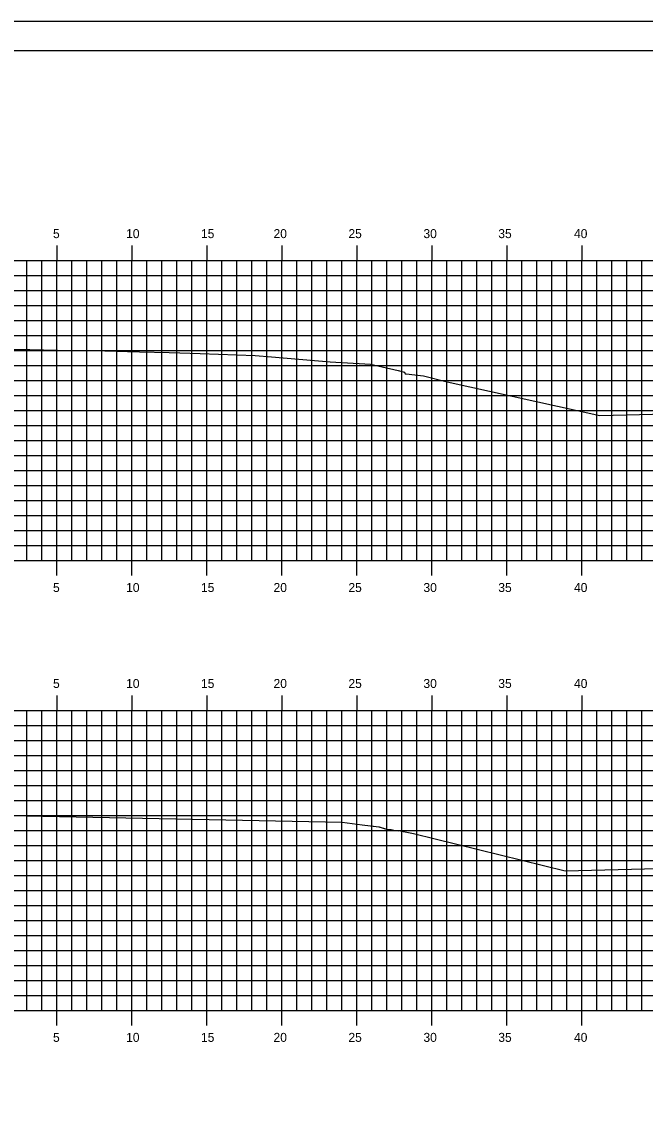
# Model space of a CAD drawing. Extents: x 1168600 to 1177589, y 610178 to 611246.
# Drawn here: x 1171639.9 to 1171681.5, y 610938.6 to 611010.5 of the extents above; entities that cross this region are included whole.
import ezdxf

# ---------------------------------------------------------------- set-up
doc = ezdxf.new("R2010")
doc.units = 0
for name, color, linetype in [('_Construction', 7, 'Continuous'), ('_Station Equation', 7, 'Continuous'), ('H_V ANNOTATION', 7, 'Continuous'), ('MAJOR', 7, 'Continuous'), ('MINOR', 7, 'Continuous')]:
    doc.layers.add(name, color=color, linetype=linetype)

msp = doc.modelspace()

# ---------------------------------------------------------------- linework, layer by layer
at = {"layer": '_Construction'}
msp.add_line((1171722.289, 611008.596), (1171562.289, 611008.596), dxfattribs=at)
msp.add_lwpolyline([(1171554.195, 610900.537), (1171724.195, 610900.537), (1171724.195, 611010.537), (1171554.195, 611010.537)], close=True, dxfattribs=at)
at = {"layer": '_Station Equation'}
for points in [[(1171637.579, 610988.718), (1171640.489, 610988.667), (1171642.337, 610988.632), (1171645.496, 610988.572), (1171647.014, 610988.54), (1171647.814, 610988.523), (1171649.776, 610988.467), (1171650.503, 610988.446), (1171651.852, 610988.397), (1171655.509, 610988.267), (1171656.61, 610988.178), (1171660.516, 610987.853), (1171662.824, 610987.715), (1171663.208, 610987.691), (1171665.052, 610987.263), (1171665.478, 610987.162), (1171665.519, 610987.044), (1171665.594, 610987.046), (1171666.746, 610986.903), (1171668.316, 610986.518), (1171678.504, 610984.276), (1171682.908, 610984.387), (1171707.289, 610984.525)], [(1171637.58, 610988.718), (1171640.489, 610988.667), (1171642.338, 610988.631), (1171645.496, 610988.572), (1171647.013, 610988.54), (1171647.814, 610988.523), (1171649.775, 610988.467), (1171650.503, 610988.446), (1171651.853, 610988.397), (1171655.509, 610988.267), (1171656.611, 610988.178), (1171660.516, 610987.853), (1171662.823, 610987.715), (1171663.208, 610987.691), (1171665.051, 610987.263), (1171665.478, 610987.162), (1171665.519, 610987.044), (1171665.594, 610987.046), (1171666.746, 610986.903), (1171668.316, 610986.518), (1171678.504, 610984.276), (1171682.909, 610984.387), (1171707.289, 610984.525)], [(1171631.566, 610957.738), (1171641.352, 610957.54), (1171661.317, 610957.138), (1171662.659, 610956.972), (1171663.774, 610956.834), (1171664.283, 610956.684), (1171664.575, 610956.657), (1171664.763, 610956.615), (1171664.896, 610956.599), (1171664.993, 610956.591), (1171665.069, 610956.577), (1171665.128, 610956.586), (1171665.284, 610956.557), (1171665.624, 610956.488), (1171666.069, 610956.389), (1171676.183, 610953.897), (1171704.428, 610954.607), (1171707.289, 610954.672)], [(1171631.575, 610957.737), (1171641.369, 610957.54), (1171661.317, 610957.138), (1171662.657, 610956.972), (1171663.773, 610956.835), (1171664.283, 610956.684), (1171664.574, 610956.657), (1171664.763, 610956.615), (1171664.895, 610956.599), (1171664.993, 610956.591), (1171665.068, 610956.577), (1171665.128, 610956.586), (1171665.283, 610956.557), (1171665.624, 610956.488), (1171666.07, 610956.389), (1171676.183, 610953.897), (1171704.427, 610954.607), (1171707.289, 610954.672)]]:
    msp.add_lwpolyline(points, dxfattribs=at)
at = {"layer": 'MAJOR'}
for p, q in [((1171642.289, 610995.598), (1171642.289, 610994.596)), ((1171647.289, 610995.598), (1171647.289, 610994.596)), ((1171652.289, 610995.598), (1171652.289, 610994.596)), ((1171657.289, 610995.598), (1171657.289, 610994.596)), ((1171662.289, 610995.598), (1171662.289, 610994.596)), ((1171667.289, 610995.598), (1171667.289, 610994.596)), ((1171672.289, 610995.598), (1171672.289, 610994.596)), ((1171677.289, 610995.598), (1171677.289, 610994.596)), ((1171567.289, 610994.596), (1171707.289, 610994.596)), ((1171567.289, 610994.596), (1171707.289, 610994.596)), ((1171642.289, 610974.596), (1171642.289, 610994.596)), ((1171647.289, 610974.596), (1171647.289, 610994.596)), ((1171652.289, 610974.596), (1171652.289, 610994.596)), ((1171657.289, 610974.596), (1171657.289, 610994.596)), ((1171662.289, 610974.596), (1171662.289, 610994.596)), ((1171667.289, 610974.596), (1171667.289, 610994.596)), ((1171672.289, 610974.596), (1171672.289, 610994.596)), ((1171677.289, 610974.596), (1171677.289, 610994.596)), ((1171567.289, 610989.596), (1171707.289, 610989.596)), ((1171567.289, 610984.596), (1171707.289, 610984.596)), ((1171567.289, 610979.596), (1171707.289, 610979.596)), ((1171567.289, 610974.596), (1171707.289, 610974.596)), ((1171567.289, 610974.596), (1171707.289, 610974.596)), ((1171642.289, 610973.594), (1171642.289, 610974.596)), ((1171647.289, 610973.594), (1171647.289, 610974.596)), ((1171652.289, 610973.594), (1171652.289, 610974.596)), ((1171657.289, 610973.594), (1171657.289, 610974.596)), ((1171662.289, 610973.594), (1171662.289, 610974.596)), ((1171667.289, 610973.594), (1171667.289, 610974.596)), ((1171672.289, 610973.594), (1171672.289, 610974.596)), ((1171677.289, 610973.594), (1171677.289, 610974.596)), ((1171642.289, 610965.598), (1171642.289, 610964.596)), ((1171647.289, 610965.598), (1171647.289, 610964.596)), ((1171652.289, 610965.598), (1171652.289, 610964.596)), ((1171657.289, 610965.598), (1171657.289, 610964.596)), ((1171662.289, 610965.598), (1171662.289, 610964.596)), ((1171667.289, 610965.598), (1171667.289, 610964.596)), ((1171672.289, 610965.598), (1171672.289, 610964.596)), ((1171677.289, 610965.598), (1171677.289, 610964.596)), ((1171567.289, 610964.596), (1171707.289, 610964.596)), ((1171567.289, 610964.596), (1171707.289, 610964.596)), ((1171642.289, 610944.596), (1171642.289, 610964.596)), ((1171647.289, 610944.596), (1171647.289, 610964.596)), ((1171652.289, 610944.596), (1171652.289, 610964.596)), ((1171657.289, 610944.596), (1171657.289, 610964.596)), ((1171662.289, 610944.596), (1171662.289, 610964.596)), ((1171667.289, 610944.596), (1171667.289, 610964.596)), ((1171672.289, 610944.596), (1171672.289, 610964.596)), ((1171677.289, 610944.596), (1171677.289, 610964.596)), ((1171567.289, 610959.596), (1171707.289, 610959.596)), ((1171567.289, 610954.596), (1171707.289, 610954.596)), ((1171567.289, 610949.596), (1171707.289, 610949.596)), ((1171567.289, 610944.596), (1171707.289, 610944.596)), ((1171567.289, 610944.596), (1171707.289, 610944.596)), ((1171642.289, 610943.594), (1171642.289, 610944.596)), ((1171647.289, 610943.594), (1171647.289, 610944.596)), ((1171652.289, 610943.594), (1171652.289, 610944.596)), ((1171657.289, 610943.594), (1171657.289, 610944.596)), ((1171662.289, 610943.594), (1171662.289, 610944.596)), ((1171667.289, 610943.594), (1171667.289, 610944.596)), ((1171672.289, 610943.594), (1171672.289, 610944.596)), ((1171677.289, 610943.594), (1171677.289, 610944.596))]:
    msp.add_line(p, q, dxfattribs=at)
at = {"layer": 'MINOR'}
for p, q in [((1171640.289, 610974.596), (1171640.289, 610994.596)), ((1171641.289, 610974.596), (1171641.289, 610994.596)), ((1171643.289, 610974.596), (1171643.289, 610994.596)), ((1171644.289, 610974.596), (1171644.289, 610994.596)), ((1171645.289, 610974.596), (1171645.289, 610994.596)), ((1171646.289, 610974.596), (1171646.289, 610994.596)), ((1171648.289, 610974.596), (1171648.289, 610994.596)), ((1171649.289, 610974.596), (1171649.289, 610994.596)), ((1171650.289, 610974.596), (1171650.289, 610994.596)), ((1171651.289, 610974.596), (1171651.289, 610994.596)), ((1171653.289, 610974.596), (1171653.289, 610994.596)), ((1171654.289, 610974.596), (1171654.289, 610994.596)), ((1171655.289, 610974.596), (1171655.289, 610994.596)), ((1171656.289, 610974.596), (1171656.289, 610994.596)), ((1171658.289, 610974.596), (1171658.289, 610994.596)), ((1171659.289, 610974.596), (1171659.289, 610994.596)), ((1171660.289, 610974.596), (1171660.289, 610994.596)), ((1171661.289, 610974.596), (1171661.289, 610994.596)), ((1171663.289, 610974.596), (1171663.289, 610994.596)), ((1171664.289, 610974.596), (1171664.289, 610994.596)), ((1171665.289, 610974.596), (1171665.289, 610994.596)), ((1171666.289, 610974.596), (1171666.289, 610994.596)), ((1171668.289, 610974.596), (1171668.289, 610994.596)), ((1171669.289, 610974.596), (1171669.289, 610994.596)), ((1171670.289, 610974.596), (1171670.289, 610994.596)), ((1171671.289, 610974.596), (1171671.289, 610994.596)), ((1171673.289, 610974.596), (1171673.289, 610994.596)), ((1171674.289, 610974.596), (1171674.289, 610994.596)), ((1171675.289, 610974.596), (1171675.289, 610994.596)), ((1171676.289, 610974.596), (1171676.289, 610994.596)), ((1171678.289, 610974.596), (1171678.289, 610994.596)), ((1171679.289, 610974.596), (1171679.289, 610994.596)), ((1171680.289, 610974.596), (1171680.289, 610994.596)), ((1171681.289, 610974.596), (1171681.289, 610994.596)), ((1171567.289, 610993.596), (1171707.289, 610993.596)), ((1171567.289, 610992.596), (1171707.289, 610992.596)), ((1171567.289, 610991.596), (1171707.289, 610991.596)), ((1171567.289, 610990.596), (1171707.289, 610990.596)), ((1171567.289, 610988.596), (1171707.289, 610988.596)), ((1171567.289, 610987.596), (1171707.289, 610987.596)), ((1171567.289, 610986.596), (1171707.289, 610986.596)), ((1171567.289, 610985.596), (1171707.289, 610985.596)), ((1171567.289, 610983.596), (1171707.289, 610983.596)), ((1171567.289, 610982.596), (1171707.289, 610982.596)), ((1171567.289, 610981.596), (1171707.289, 610981.596)), ((1171567.289, 610980.596), (1171707.289, 610980.596)), ((1171567.289, 610978.596), (1171707.289, 610978.596)), ((1171567.289, 610977.596), (1171707.289, 610977.596)), ((1171567.289, 610976.596), (1171707.289, 610976.596)), ((1171567.289, 610975.596), (1171707.289, 610975.596)), ((1171640.289, 610944.596), (1171640.289, 610964.596)), ((1171641.289, 610944.596), (1171641.289, 610964.596)), ((1171643.289, 610944.596), (1171643.289, 610964.596)), ((1171644.289, 610944.596), (1171644.289, 610964.596)), ((1171645.289, 610944.596), (1171645.289, 610964.596)), ((1171646.289, 610944.596), (1171646.289, 610964.596)), ((1171648.289, 610944.596), (1171648.289, 610964.596)), ((1171649.289, 610944.596), (1171649.289, 610964.596)), ((1171650.289, 610944.596), (1171650.289, 610964.596)), ((1171651.289, 610944.596), (1171651.289, 610964.596)), ((1171653.289, 610944.596), (1171653.289, 610964.596)), ((1171654.289, 610944.596), (1171654.289, 610964.596)), ((1171655.289, 610944.596), (1171655.289, 610964.596)), ((1171656.289, 610944.596), (1171656.289, 610964.596)), ((1171658.289, 610944.596), (1171658.289, 610964.596)), ((1171659.289, 610944.596), (1171659.289, 610964.596)), ((1171660.289, 610944.596), (1171660.289, 610964.596)), ((1171661.289, 610944.596), (1171661.289, 610964.596)), ((1171663.289, 610944.596), (1171663.289, 610964.596)), ((1171664.289, 610944.596), (1171664.289, 610964.596)), ((1171665.289, 610944.596), (1171665.289, 610964.596)), ((1171666.289, 610944.596), (1171666.289, 610964.596)), ((1171668.289, 610944.596), (1171668.289, 610964.596)), ((1171669.289, 610944.596), (1171669.289, 610964.596)), ((1171670.289, 610944.596), (1171670.289, 610964.596)), ((1171671.289, 610944.596), (1171671.289, 610964.596)), ((1171673.289, 610944.596), (1171673.289, 610964.596)), ((1171674.289, 610944.596), (1171674.289, 610964.596)), ((1171675.289, 610944.596), (1171675.289, 610964.596)), ((1171676.289, 610944.596), (1171676.289, 610964.596)), ((1171678.289, 610944.596), (1171678.289, 610964.596)), ((1171679.289, 610944.596), (1171679.289, 610964.596)), ((1171680.289, 610944.596), (1171680.289, 610964.596)), ((1171681.289, 610944.596), (1171681.289, 610964.596)), ((1171567.289, 610963.596), (1171707.289, 610963.596)), ((1171567.289, 610962.596), (1171707.289, 610962.596)), ((1171567.289, 610961.596), (1171707.289, 610961.596)), ((1171567.289, 610960.596), (1171707.289, 610960.596)), ((1171567.289, 610958.596), (1171707.289, 610958.596)), ((1171567.289, 610957.596), (1171707.289, 610957.596)), ((1171567.289, 610956.596), (1171707.289, 610956.596)), ((1171567.289, 610955.596), (1171707.289, 610955.596)), ((1171567.289, 610953.596), (1171707.289, 610953.596)), ((1171567.289, 610952.596), (1171707.289, 610952.596)), ((1171567.289, 610951.596), (1171707.289, 610951.596)), ((1171567.289, 610950.596), (1171707.289, 610950.596)), ((1171567.289, 610948.596), (1171707.289, 610948.596)), ((1171567.289, 610947.596), (1171707.289, 610947.596)), ((1171567.289, 610946.596), (1171707.289, 610946.596)), ((1171567.289, 610945.596), (1171707.289, 610945.596))]:
    msp.add_line(p, q, dxfattribs=at)

# ---------------------------------------------------------------- texts
at = {"layer": 'H_V ANNOTATION'}
for s, p in [('5', (1171642.04, 610996.096)), ('10', (1171646.914, 610996.096)), ('15', (1171651.906, 610996.096)), ('20', (1171656.743, 610996.096)), ('25', (1171661.735, 610996.096)), ('30', (1171666.737, 610996.096)), ('35', (1171671.729, 610996.096)), ('40', (1171676.775, 610996.096)), ('5', (1171642.04, 610972.496)), ('10', (1171646.914, 610972.496)), ('15', (1171651.906, 610972.496)), ('20', (1171656.743, 610972.496)), ('25', (1171661.735, 610972.496)), ('30', (1171666.737, 610972.496)), ('35', (1171671.729, 610972.496)), ('40', (1171676.775, 610972.496)), ('5', (1171642.04, 610966.096)), ('10', (1171646.914, 610966.096)), ('15', (1171651.906, 610966.096)), ('20', (1171656.743, 610966.096)), ('25', (1171661.735, 610966.096)), ('30', (1171666.737, 610966.096)), ('35', (1171671.729, 610966.096)), ('40', (1171676.775, 610966.096)), ('5', (1171642.04, 610942.496)), ('10', (1171646.914, 610942.496)), ('15', (1171651.906, 610942.496)), ('20', (1171656.743, 610942.496)), ('25', (1171661.735, 610942.496)), ('30', (1171666.737, 610942.496)), ('35', (1171671.729, 610942.496)), ('40', (1171676.775, 610942.496))]:
    msp.add_text(s, height=0.6, dxfattribs=at).set_placement(p)

doc.saveas('drawing.dxf')
